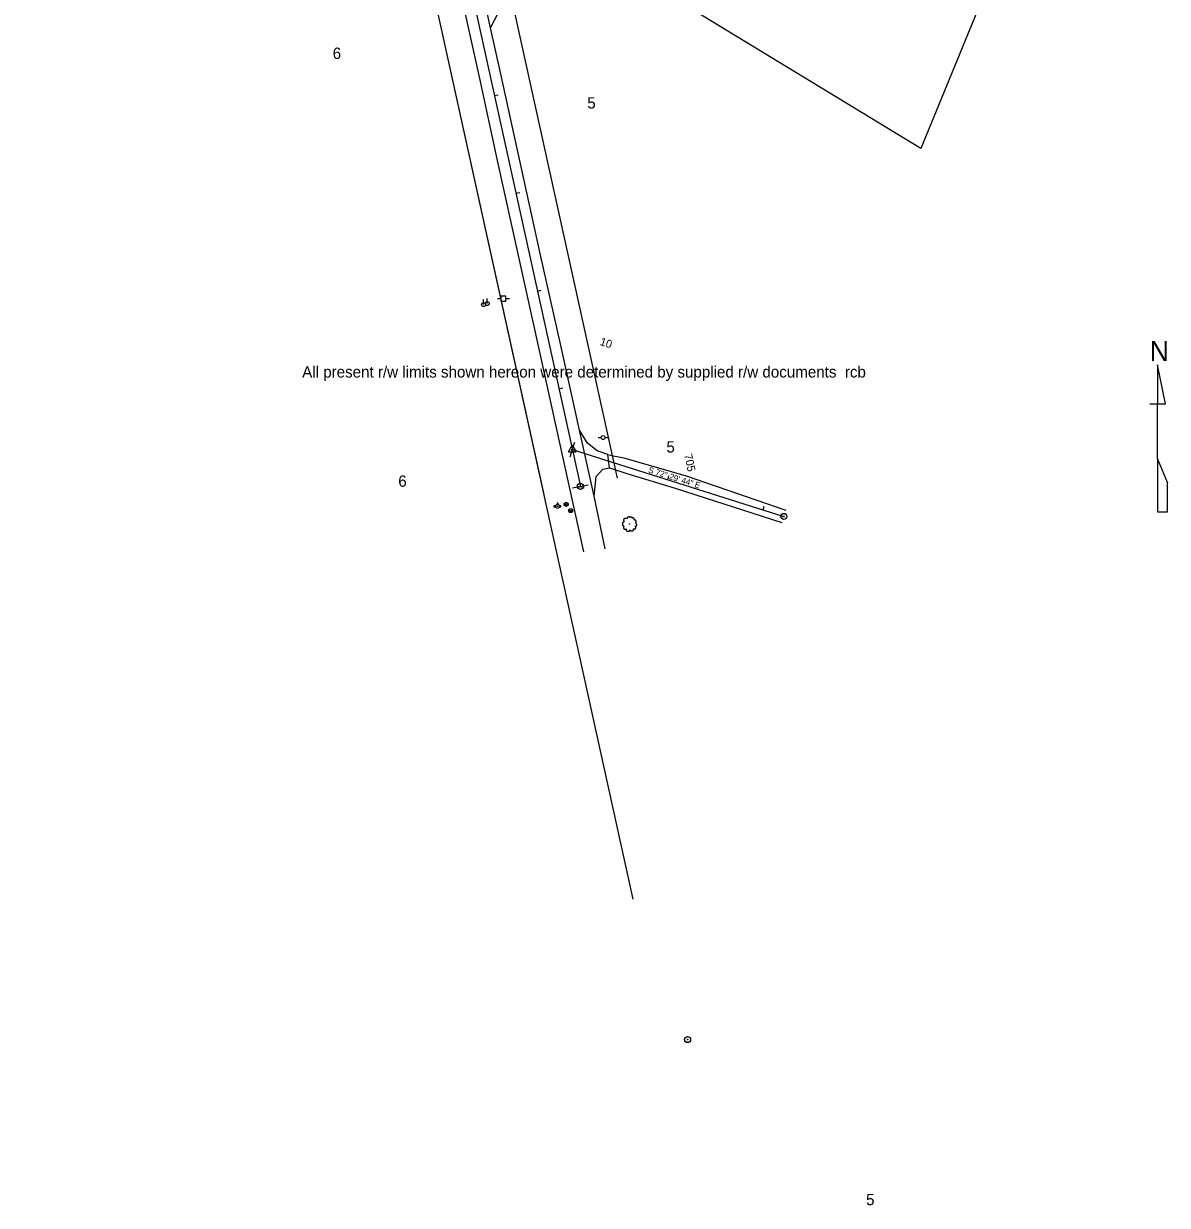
# Model space of a CAD drawing. Extents: x 2519952 to 2531965, y 848341 to 887632.
# Drawn here: x 2529456 to 2530600, y 856140 to 857321 of the extents above; entities that cross this region are included whole.
import ezdxf

# ---------------------------------------------------------------- set-up
doc = ezdxf.new("R2010")
doc.units = 0
for name, color, linetype in [('RD_EX_Driveway', 7, 'Continuous'), ('RD_EX_DV_Prop', 7, 'Continuous'), ('RD_EX_DV_TX_Prop', 7, 'Continuous'), ('RD_EX_Misc', 7, 'Continuous'), ('RD_EX_Road', 7, 'Continuous'), ('RD_EX_RW', 7, 'Continuous'), ('RD_EX_RW_TX', 7, 'Continuous'), ('RD_EX_UT', 7, 'Continuous'), ('RD_EX_VEG', 7, 'Continuous'), ('RD_HC_Cl', 7, 'Continuous'), ('RD_HC_Data', 7, 'Continuous'), ('RD_HC_Data_Tic', 7, 'Continuous'), ('RD_HC_TX_Sta50', 7, 'Continuous'), ('RD_HC_txCode', 7, 'Continuous'), ('RD_SMD_Locator', 7, 'Continuous')]:
    doc.layers.add(name, color=color, linetype=linetype)

msp = doc.modelspace()

# ---------------------------------------------------------------- linework, layer by layer
at = {"layer": 'RD_EX_Driveway'}
for points in [[(2529923.064890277, 857317.0639210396), (2529930.952290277, 857332.3164210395), (2529944.194990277, 857344.1743210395), (2529941.6918902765, 857353.4348210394), (2529932.445390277, 857348.9234210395), (2529921.386790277, 857348.6599210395), (2529915.041890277, 857353.8936210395)], [(2530026.5640902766, 856848.8794210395), (2530028.4799902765, 856868.3530210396), (2530035.2494902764, 856875.8652210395), (2530041.8733902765, 856877.0881210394), (2530040.273790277, 856890.5362210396), (2530029.570190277, 856894.1403210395), (2530019.8802902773, 856901.8179210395), (2530011.946390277, 856914.6033210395)]]:
    msp.add_lwpolyline(points, dxfattribs=at)
at = {"layer": 'RD_EX_DV_Prop'}
for p, q in [((2530461.4193356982, 857459.4770081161), (2530353.0565841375, 857196.2709221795)), ((2529941.974248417, 857354.8714893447), (2530049.499441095, 856866.570010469)), ((2529868.729026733, 857338.7427107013), (2530065.323267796, 856445.9541812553)), ((2530353.0565841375, 857196.2709221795), (2530110.862490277, 857343.6213210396))]:
    msp.add_line(p, q, dxfattribs=at)
at = {"layer": 'RD_EX_Misc'}
for p, q in [((2530597.701342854, 856940.87580184), (2530589.8613428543, 856980.0774685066)), ((2530589.8613428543, 856980.0774685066), (2530589.8613428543, 856980.0774685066)), ((2530589.8613428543, 856980.0774685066), (2530589.8613428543, 856940.87580184)), ((2530582.021342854, 856940.87580184), (2530589.8613428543, 856940.87580184)), ((2530589.8613428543, 856886.4803018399), (2530589.8613428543, 856940.87580184)), ((2530589.8613428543, 856940.87580184), (2530597.701342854, 856940.87580184)), ((2530597.701342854, 856940.87580184), (2530597.701342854, 856941.34080184)), ((2530599.661342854, 856862.4741351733), (2530589.8613428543, 856886.4803018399)), ((2530589.8613428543, 856886.4803018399), (2530589.8613428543, 856833.0724685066)), ((2530599.661342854, 856833.0724685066), (2530599.661342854, 856862.74580184)), ((2530599.661342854, 856862.74580184), (2530599.661342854, 856862.4741351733)), ((2530589.8613428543, 856833.0724685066), (2530599.661342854, 856833.0724685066))]:
    msp.add_line(p, q, dxfattribs=at)
at = {"layer": 'RD_EX_Road'}
for p, q in [((2529912.2191902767, 857266.3850210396), (2529891.0211902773, 857362.8029210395)), ((2529923.064890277, 857317.0639210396), (2529915.041890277, 857353.8936210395)), ((2529932.9316902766, 857272.1227210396), (2529923.064890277, 857317.0639210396)), ((2529951.372990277, 857188.7653210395), (2529932.9316902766, 857272.1227210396)), ((2529930.0270902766, 857184.2488210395), (2529912.2191902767, 857266.3850210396)), ((2529972.7386902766, 857091.3117210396), (2529951.372990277, 857188.7653210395)), ((2529951.6377902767, 857086.1720210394), (2529930.0270902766, 857184.2488210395)), ((2529993.3163902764, 856999.1926210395), (2529972.7386902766, 857091.3117210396)), ((2529971.9431902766, 856994.3145210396), (2529951.6377902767, 857086.1720210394)), ((2530011.946390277, 856914.6033210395), (2529993.3163902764, 856999.1926210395)), ((2529992.0598902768, 856903.2565210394), (2529971.9431902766, 856994.3145210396)), ((2530026.5640902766, 856848.8794210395), (2530011.946390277, 856914.6033210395)), ((2530016.335890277, 856792.9827210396), (2529992.0598902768, 856903.2565210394)), ((2530037.6860902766, 856796.1327210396), (2530026.5640902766, 856848.8794210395))]:
    msp.add_line(p, q, dxfattribs=at)
for points in [[(2530040.273790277, 856890.5362210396), (2530044.2051902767, 856889.2914210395), (2530056.282090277, 856887.0992210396), (2530118.539090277, 856869.0563210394), (2530218.2320902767, 856834.8793210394)], [(2530041.8733902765, 856877.0881210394), (2530059.2857902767, 856871.4535210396), (2530107.6888902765, 856856.7971210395), (2530214.368490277, 856822.3216210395)]]:
    msp.add_lwpolyline(points, dxfattribs=at)
at = {"layer": 'RD_EX_RW'}
for p, q in [((2529941.9742161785, 857354.8714822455), (2530049.4994011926, 856866.5700100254)), ((2529868.728994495, 857338.7427036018), (2529976.254179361, 856850.4412320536))]:
    msp.add_line(p, q, dxfattribs=at)
at = {"layer": 'RD_EX_UT'}
for p, q in [((2529916.0527902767, 857040.2308210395), (2529916.0527902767, 857045.2308210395)), ((2529919.672390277, 857041.2936210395), (2529919.672390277, 857046.2936210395)), ((2529929.83992361, 857046.2175877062), (2529933.3090902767, 857046.2175877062)), ((2529938.271006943, 857048.7800043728), (2529933.271006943, 857048.7800043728)), ((2529933.271006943, 857048.7800043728), (2529933.271006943, 857043.7800043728)), ((2529933.271006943, 857043.7800043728), (2529938.271006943, 857043.7800043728)), ((2529938.1995069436, 857046.2175877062), (2529941.83992361, 857046.2175877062)), ((2529938.271006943, 857043.7800043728), (2529938.271006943, 857048.7800043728)), ((2530030.6328069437, 856907.3605710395), (2530033.563390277, 856907.3605710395)), ((2530037.5633069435, 856907.3605710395), (2530040.6328069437, 856907.3605710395)), ((2529988.0347069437, 856839.1071377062), (2529986.477290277, 856839.1071377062)), ((2529986.477290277, 856839.1071377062), (2529986.477290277, 856838.1071377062)), ((2529986.477290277, 856838.1071377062), (2529987.996790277, 856838.1071377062)), ((2529989.49362361, 856841.7546377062), (2529989.49362361, 856840.4808043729)), ((2529990.493790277, 856841.7546377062), (2529989.49362361, 856841.7546377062)), ((2529990.493790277, 856840.4585543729), (2529990.493790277, 856841.7546377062)), ((2529993.477290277, 856839.1071377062), (2529991.866790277, 856839.1071377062)), ((2529991.9047069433, 856838.1071377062), (2529993.477290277, 856838.1071377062)), ((2529993.477290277, 856838.1071377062), (2529993.477290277, 856839.1071377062)), ((2529998.656990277, 856838.4828710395), (2529997.3533236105, 856841.9654543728)), ((2529998.656990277, 856838.4828710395), (2529999.979240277, 856841.9282043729)), ((2530003.2058902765, 856832.2788710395), (2530001.90222361, 856835.7614543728)), ((2530003.2058902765, 856832.2788710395), (2530004.5281402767, 856835.7242043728))]:
    msp.add_line(p, q, dxfattribs=at)
for centre, radius in [((2529916.052802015, 857040.230834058), 1.9992000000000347), ((2529919.6724020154, 857041.2936340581), 1.9992000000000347), ((2530035.563390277, 856907.3453210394), 2.000000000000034), ((2529989.9507590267, 856838.5337418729), 2.0000000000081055), ((2529989.9507902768, 856838.5337210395), 0.2500000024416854), ((2529998.6570111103, 856840.4755793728), 2.0000000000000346), ((2530003.20591111, 856834.2715793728), 2.0000000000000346)]:
    msp.add_circle(centre, radius, dxfattribs=at)
for start, end in [(163.33869722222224, 192.31501666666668), (74.24552500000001, 103.21276111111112), (347.6849833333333, 16.661302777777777)]:
    msp.add_arc((2529989.9507590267, 856838.5337418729), 2.0000000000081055, start, end, dxfattribs=at)
at = {"layer": 'RD_EX_VEG'}
for centre, radius in [((2530061.7209111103, 856820.9723418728), 0.2500000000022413), ((2530061.708359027, 856820.9534877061), 0.00010000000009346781)]:
    msp.add_circle(centre, radius, dxfattribs=at)
for points in [[(2530061.8528069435, 856828.1395710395), (2530061.5529736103, 856828.1645710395), (2530061.228140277, 856828.0645710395), (2530060.97822361, 856827.9646543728), (2530060.7533069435, 856827.8896543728), (2530060.5283902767, 856827.7896543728), (2530060.2285569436, 856827.6148210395), (2530060.003640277, 856827.4148210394), (2530059.878640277, 856827.1649877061), (2530059.828640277, 856826.9400710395), (2530059.77872361, 856826.6652377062), (2530059.77872361, 856826.4902377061), (2530059.6538069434, 856826.4652377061), (2530059.5038069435, 856826.4902377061), (2530059.2539736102, 856826.5652377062), (2530059.0040569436, 856826.5652377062), (2530058.754140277, 856826.5652377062), (2530058.4043069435, 856826.5402377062), (2530058.05447361, 856826.5402377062), (2530057.779640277, 856826.4902377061), (2530057.45472361, 856826.4403210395), (2530057.079890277, 856826.3154043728), (2530056.7300569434, 856826.1904043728), (2530056.4302236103, 856825.9404877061), (2530056.1803069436, 856825.4657377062), (2530056.0553069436, 856825.1159043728), (2530055.905390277, 856824.8659877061), (2530056.0553069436, 856824.4162377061), (2530056.2303069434, 856824.0663210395), (2530056.2552236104, 856823.8664043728), (2530056.33022361, 856823.4416543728), (2530056.4302236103, 856823.2167377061), (2530056.555140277, 856823.0167377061), (2530056.48022361, 856822.9918210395), (2530056.1053069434, 856822.9418210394), (2530055.8054736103, 856822.8419043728), (2530055.3806402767, 856822.6169877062), (2530055.1557236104, 856822.3920710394), (2530055.0557236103, 856822.0671543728), (2530055.030806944, 856821.7173210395), (2530054.930890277, 856821.5174877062), (2530054.855890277, 856821.2425710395), (2530054.830890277, 856821.1675710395), (2530054.780890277, 856820.8427377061), (2530054.8808902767, 856820.3929043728), (2530054.905890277, 856820.0430710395), (2530055.030806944, 856819.8181543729), (2530055.1807236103, 856819.6433210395), (2530055.355640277, 856819.3934043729), (2530055.7554736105, 856819.1684877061), (2530056.0803069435, 856819.0684877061), (2530056.2802236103, 856819.0435710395), (2530056.1053069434, 856818.5437377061), (2530056.0553069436, 856818.1939043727), (2530055.930390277, 856817.7940710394), (2530055.930390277, 856817.7191543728), (2530055.8804736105, 856817.2443210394), (2530056.0303069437, 856816.9194043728), (2530056.1053069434, 856816.5446543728), (2530056.2802236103, 856816.3197377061), (2530056.555140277, 856816.0198210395), (2530056.8799736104, 856815.7949877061), (2530057.3798069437, 856815.6699877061), (2530057.779640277, 856815.6949877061), (2530058.354390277, 856815.8699043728), (2530058.6042236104, 856815.9449043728), (2530058.5792236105, 856815.7699877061), (2530058.6042236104, 856815.3950710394), (2530058.6042236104, 856814.9703210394), (2530058.754140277, 856814.6454877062), (2530058.854140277, 856814.3705710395), (2530059.0040569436, 856814.1206543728), (2530059.3289736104, 856813.8958210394), (2530059.7287236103, 856813.8208210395), (2530060.1535569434, 856813.6709043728), (2530060.603390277, 856813.5959043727), (2530061.103140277, 856813.5709043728), (2530061.702890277, 856813.7208210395), (2530061.97772361, 856813.8458210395), (2530062.07772361, 856814.0207377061), (2530062.277640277, 856814.3955710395), (2530062.227640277, 856814.6204877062), (2530062.252640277, 856815.2202377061), (2530062.3525569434, 856815.0452377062), (2530062.5275569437, 856814.6954043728), (2530063.0273069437, 856814.3955710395), (2530063.427140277, 856814.2206543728), (2530063.901890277, 856814.0706543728), (2530064.2018069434, 856813.9957377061), (2530064.6765569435, 856814.0706543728), (2530065.05147361, 856814.1456543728), (2530065.42622361, 856814.2706543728), (2530065.726140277, 856814.5454877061), (2530065.9010569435, 856814.8204043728), (2530065.9510569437, 856815.0952377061), (2530066.02597361, 856815.4700710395), (2530066.0759736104, 856815.6449877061)], [(2530066.0759736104, 856815.6449877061), (2530066.0010569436, 856815.8199877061), (2530065.9510569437, 856816.0698210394), (2530066.02597361, 856816.0448210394), (2530066.200890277, 856815.9948210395), (2530066.4758069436, 856815.8699043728), (2530066.7007236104, 856815.7949877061), (2530067.0255569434, 856815.8199877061), (2530067.3004736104, 856815.9199043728), (2530067.75022361, 856816.1948210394), (2530068.025140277, 856816.6695710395), (2530068.2999736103, 856817.0694043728), (2530068.37497361, 856817.3942377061), (2530068.32497361, 856817.6191543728), (2530068.2999736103, 856818.1189043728), (2530068.1000569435, 856818.3688210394), (2530068.0500569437, 856818.4937377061), (2530067.950140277, 856818.8935710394), (2530068.025140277, 856818.9435710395), (2530068.2999736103, 856818.9935710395), (2530068.6748069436, 856819.1184877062), (2530068.94972361, 856819.2434043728), (2530069.174640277, 856819.4184043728), (2530069.249556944, 856819.6433210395), (2530069.2246402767, 856820.0430710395), (2530069.2745569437, 856820.4429043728), (2530069.199640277, 856820.5929043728), (2530069.0996402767, 856820.7427377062), (2530069.024640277, 856820.9427377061), (2530068.8747236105, 856821.0925710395), (2530068.7748069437, 856821.2425710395), (2530068.6748069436, 856821.3424877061), (2530068.549890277, 856821.4924877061), (2530068.37497361, 856821.6174043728), (2530068.2250569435, 856821.6674043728), (2530068.1750569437, 856821.8173210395), (2530068.32497361, 856822.0172377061), (2530068.37497361, 856822.1171543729), (2530068.399890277, 856822.3420710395), (2530068.6248902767, 856822.6919043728), (2530068.6748069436, 856823.0917377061), (2530068.6248902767, 856823.5165710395), (2530068.574890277, 856823.7914877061), (2530068.424890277, 856824.0663210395), (2530068.2250569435, 856824.3162377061), (2530068.1000569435, 856824.4911543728), (2530067.925140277, 856824.6160710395), (2530067.6003069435, 856824.7410710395), (2530067.350390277, 856824.7909877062), (2530067.0005569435, 856824.7909877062), (2530066.800640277, 856824.8409877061), (2530066.825640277, 856824.8909877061), (2530066.825640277, 856825.0409043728), (2530066.825640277, 856825.3158210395), (2530066.750640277, 856825.7655710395), (2530066.6007236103, 856826.2654043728), (2530066.6007236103, 856826.2904043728), (2530066.50072361, 856826.5402377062), (2530066.275890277, 856826.7401543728), (2530066.1009736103, 856826.8400710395), (2530065.9010569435, 856826.9650710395), (2530065.651140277, 856826.9900710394), (2530065.3513069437, 856826.9900710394), (2530065.076390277, 856826.9400710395), (2530064.8764736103, 856826.8400710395), (2530064.7015569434, 856826.7151543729), (2530064.6265569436, 856826.8650710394), (2530064.526640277, 856827.1649877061), (2530064.476640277, 856827.3149043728), (2530064.32672361, 856827.4898210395), (2530064.101890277, 856827.6897377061), (2530063.6519736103, 856827.8146543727), (2530063.0273069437, 856827.7397377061), (2530062.7273902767, 856827.5398210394), (2530062.57747361, 856827.3649043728), (2530062.5275569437, 856827.4898210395), (2530062.3275569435, 856827.6897377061), (2530062.227640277, 856827.8646543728), (2530062.0527236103, 856827.9896543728), (2530061.9028069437, 856828.0895710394), (2530061.8028069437, 856828.1395710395)]]:
    msp.add_spline(points, degree=3, dxfattribs=at)
at = {"layer": 'RD_HC_Cl'}
for p, q in [((2529456.2832234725, 859386.150265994), (2530012.8767902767, 856858.5056210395)), ((2530004.787490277, 856895.2413210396), (2530216.2813902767, 856828.5390210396))]:
    msp.add_line(p, q, dxfattribs=at)
at = {"layer": 'RD_HC_Data'}
for p, q in [((2530000.81675025, 856892.9485894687), (2530004.788721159, 856899.8282448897)), ((2530000.81675025, 856892.9485894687), (2530008.7574169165, 856892.9485894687)), ((2530004.788721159, 856899.8282448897), (2530008.7574169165, 856892.9485894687))]:
    msp.add_line(p, q, dxfattribs=at)
for centre, radius in [((2530004.787490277, 856895.2413210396), 0.5294348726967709), ((2530012.8767486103, 856858.5056314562), 3.000000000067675), ((2530012.8767902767, 856858.5056210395), 0.28181953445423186), ((2530216.2813486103, 856828.5390314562), 3.000000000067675), ((2530216.2813902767, 856828.5390210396), 0.28181953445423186), ((2530120.09534861, 856305.4815314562), 3.000000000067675), ((2530120.0953902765, 856305.4815210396), 0.28181953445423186)]:
    msp.add_circle(centre, radius, dxfattribs=at)
at = {"layer": 'RD_HC_Data_Tic'}
for p, q in [((2529926.857173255, 857249.1443874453), (2529930.763585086, 857250.004588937)), ((2529948.3622105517, 857151.4840916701), (2529952.268622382, 857152.344293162)), ((2529969.8672478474, 857053.8237958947), (2529973.7736596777, 857054.6839973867)), ((2529991.372285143, 856956.1635001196), (2529995.2786969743, 856957.0237016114)), ((2530004.787490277, 856895.2413210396), (2530007.193744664, 856902.8708649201)), ((2530004.787490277, 856895.2413210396), (2530002.3812358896, 856887.6117771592)), ((2530100.1567887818, 856865.1631411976), (2530101.3599159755, 856868.9779131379)), ((2530012.877322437, 856858.503204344), (2530005.0644987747, 856856.7828013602)), ((2530012.8773224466, 856858.5032043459), (2530020.6901461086, 856860.2236073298)), ((2530195.526087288, 856835.0849613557), (2530196.7292144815, 856838.8997332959))]:
    msp.add_line(p, q, dxfattribs=at)
at = {"layer": 'RD_SMD_Locator'}
for centre in [(2529923.064890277, 857317.0639210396), (2529923.064890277, 857317.0639210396), (2529932.9316902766, 857272.1227210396), (2529912.2191902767, 857266.3850210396), (2529951.372990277, 857188.7653210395), (2529930.0270902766, 857184.2488210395), (2529972.7386902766, 857091.3117210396), (2529951.6377902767, 857086.1720210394), (2529993.3163902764, 856999.1926210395), (2529971.9431902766, 856994.3145210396), (2530011.946390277, 856914.6033210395), (2530011.946390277, 856914.6033210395), (2529992.0598902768, 856903.2565210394), (2530019.8802902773, 856901.8179210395), (2530004.787490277, 856895.2413210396), (2530029.570190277, 856894.1403210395), (2530040.273790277, 856890.5362210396), (2530040.273790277, 856890.5362210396), (2530044.2051902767, 856889.2914210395), (2530056.282090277, 856887.0992210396), (2530028.4799902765, 856868.3530210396), (2530035.2494902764, 856875.8652210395), (2530041.8733902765, 856877.0881210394), (2530041.8733902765, 856877.0881210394), (2530059.2857902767, 856871.4535210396), (2530118.539090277, 856869.0563210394), (2530012.8767902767, 856858.5056210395), (2530107.6888902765, 856856.7971210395), (2530026.5640902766, 856848.8794210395), (2530026.5640902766, 856848.8794210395), (2530218.2320902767, 856834.8793210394), (2530214.368490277, 856822.3216210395), (2530216.2813902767, 856828.5390210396), (2530037.6860902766, 856796.1327210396), (2530016.335890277, 856792.9827210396), (2530120.0953902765, 856305.4815210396)]:
    msp.add_circle(centre, 0.001, dxfattribs=at)

# ---------------------------------------------------------------- texts
at = {"layer": 'RD_EX_DV_TX_Prop'}
for s, p in [('6', (2529765.2599205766, 857285.8439513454)), ('5', (2530019.7484004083, 857236.2115686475)), ('5', (2530098.8750463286, 856892.3492284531)), ('6', (2529830.8423807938, 856858.1322542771)), ('5', (2530298.473825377, 856139.8934907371))]:
    msp.add_text(s, height=11.31666660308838, dxfattribs=at).set_placement(p)
at = {"layer": 'RD_EX_Misc'}
msp.add_text('N', height=19.999999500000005, dxfattribs=at).set_placement((2530581.968592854, 856983.7836351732))
at = {"layer": 'RD_EX_RW_TX'}
msp.add_text('All present r/w limits shown hereon were determined by supplied r/w documents  rcb', height=11.31666660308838, dxfattribs=at).set_placement((2529734.7479002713, 856967.340121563))
at = {"layer": 'RD_HC_Data'}
msp.add_text('S 72%%d 29\' 44" E', height=6, rotation=342.4954342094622, dxfattribs=at).set_placement((2530080.197920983, 856872.506452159))
at = {"layer": 'RD_HC_TX_Sta50'}
for s, height, rotation, p in [('10', 8.000000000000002, 342.4954342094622, (2530031.7448824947, 856999.9833173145)), ('705', 7.9999999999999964, 282.41848259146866, (2530116.5149533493, 856890.0641034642))]:
    msp.add_text(s, height=height, rotation=rotation, dxfattribs=at).set_placement(p)
at = {"layer": 'RD_HC_txCode'}
for s, p in [('PI 10+00.00', (2530000.8111123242, 856893.2413210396)), ('27', (2530004.0552068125, 856896.2413210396)), ('POT 705+00.00', (2530007.0342705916, 856856.5056210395)), ('15', (2530012.4279713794, 856859.5056210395)), ('POT 12+21.76', (2530211.6278469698, 856826.5390210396)), ('28', (2530215.5491068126, 856829.5390210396)), ('CP 6 PSC', (2530116.481217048, 856303.4815210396)), ('6', (2530119.788303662, 856306.4815210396))]:
    msp.add_text(s, height=1.0000000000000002, dxfattribs=at).set_placement(p)

doc.saveas('drawing.dxf')
